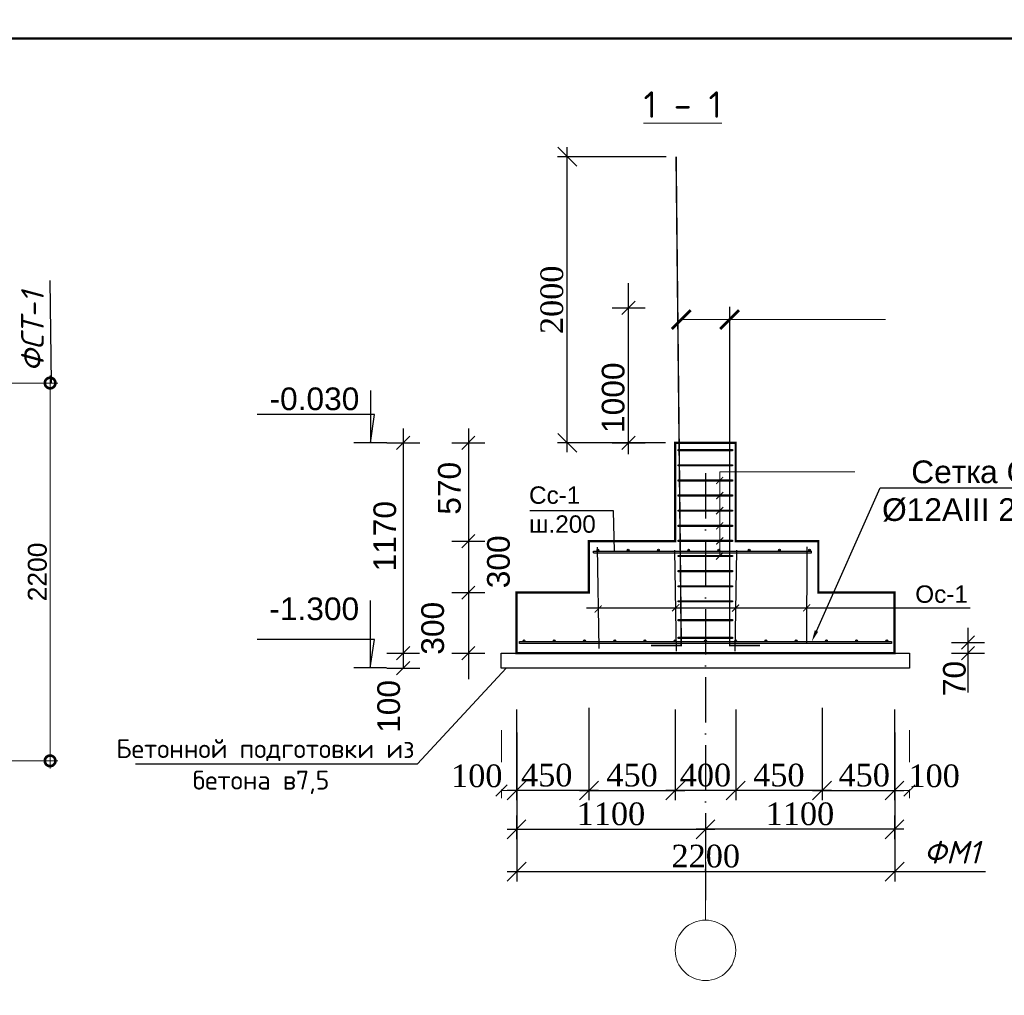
# Model space of a CAD drawing. Header units: millimetres. Extents: x 2063114 to 14983986, y -126020516 to 213791.
# Tile 676 of 731: x 2418200 to 2431224, y -97964 to -85053. Entities that reach past the tile are written whole.
import ezdxf
from ezdxf import colors
from ezdxf.entities.mleader import LeaderData, LeaderLine
from ezdxf.enums import TextEntityAlignment as Align
from ezdxf.math import Vec2, Vec3

# ---------------------------------------------------------------- set-up
doc = ezdxf.new("R2010")
doc.units = ezdxf.units.MM
doc.linetypes.add('ACAD_ISO10W100', pattern=[18, 12, -3, 0, -3])
doc.layers.get('Defpoints').update_dxf_attribs({"color": 6, "lineweight": 35})
for name, color, linetype, lineweight in [('.', 7, 'Continuous', 15), ('план', 7, 'Continuous', 20), ('размеры АР', 72, 'Continuous', 20), ('СТЕНЫ', 7, 'Continuous', 20)]:
    doc.layers.add(name, color=color, linetype=linetype, lineweight=lineweight)
doc.layers.add('dim', color=7, linetype='Continuous', lineweight=0, true_color=0x505e5d)
doc.layers.add('VPORTS', color=7, linetype='Continuous')
doc.styles.add('BRR -MK', font='arial.ttf')
doc.styles.add('OOO-Kazar', font='txt')
doc.styles.add('seviyorum', font='times.ttf')
doc.styles.get("Standard").update_dxf_attribs({"font": 'arial.ttf'})
doc.styles.add('Times New Roman', font='times.ttf')
doc.styles.add('V@ler@Live', font='isocpeui.ttf')
doc.dimstyles.new('1-100', dxfattribs={"dimtxt": 300, "dimasz": 250, "dimexe": 130, "dimexo": 130, "dimgap": 50, "dimtad": 1, "dimdec": 0, "dimtxsty": 'seviyorum', "dimblk": 'OBLIQUE', "dimcen": 250, "dimdle": 125, "dimclrd": 256, "dimclre": 256, "dimclrt": 256, "dimadec": 0, "dimazin": 0, "dimtfac": 1, "dimtdec": 0, "dimtmove": 1, "dimatfit": 3, "dimldrblk": 'OBLIQUE', "dimfxl": 200, "dimlwd": -1, "dimlwe": -1, "dimarcsym": 0})
doc.dimstyles.new('BRR 100', dxfattribs={"dimtxt": 250, "dimasz": 280, "dimexe": 100, "dimexo": 200, "dimgap": 40, "dimtad": 1, "dimdec": 0, "dimtxsty": 'BRR -MK', "dimblk": 'DOTSMALL', "dimcen": 200, "dimdle": 100, "dimclrd": 256, "dimclre": 256, "dimclrt": 256, "dimadec": 0, "dimazin": 0, "dimtfac": 1, "dimtdec": 0, "dimtmove": 1, "dimatfit": 3, "dimldrblk": 'DOTSMALL', "dimfxl": 1.25, "dimtfill": 1, "dimlwd": -1, "dimlwe": -1, "dimarcsym": 0})
doc.dimstyles.new('Миржалол100', dxfattribs={"dimtxt": 300, "dimasz": 150, "dimexe": 100, "dimexo": 100, "dimgap": 63, "dimtad": 1, "dimdec": 0, "dimtxsty": 'Times New Roman', "dimblk": 'OBLIQUE', "dimcen": 100, "dimclrd": 256, "dimclre": 256, "dimclrt": 256, "dimadec": 0, "dimazin": 0, "dimtfac": 1, "dimtdec": 0, "dimtmove": 1, "dimatfit": 3, "dimfxl": 800, "dimlwd": 13, "dimlwe": 13, "dimarcsym": 0})

# ---------------------------------------------------------------- blocks, each defined once
blk = doc.blocks.new('аек')
h = blk.add_hatch(color=256)
h.dxf.hatch_style = 1
h.paths.add_polyline_path([(-258086.9, 485003.7, 1), (-258074.9, 485003.7, 1)])
blk.add_circle((-258080.9, 485003.7), 6)
blk = doc.blocks.new('_Oblique')
at = {"color": 0, "linetype": 'ByBlock', "lineweight": -2}
blk.add_line((-0.5, -0.5), (0.5, 0.5), dxfattribs=at)
blk = doc.blocks.new('_ArchTick')
at = {"color": 0, "linetype": 'ByBlock', "const_width": 0.15}
blk.add_lwpolyline([(-0.5, -0.5), (0.5, 0.5)], dxfattribs=at)
blk = doc.blocks.new('*D3986')
at = {"ltscale": 100, "transparency": 16777216}
for p, q in [((2424775, -94484), (2424775, -96456)), ((2429775, -94484), (2429775, -96456)), ((2424650, -96326), (2429900, -96326))]:
    blk.add_line(p, q, dxfattribs=at)
at = {"layer": 'Defpoints', "color": 0, "ltscale": 100, "transparency": 16777216}
for p in [(2424775, -94354), (2429775, -94354), (2429775, -96326)]:
    blk.add_point(p, dxfattribs=at)
at = {"ltscale": 100, "transparency": 16777216, "xscale": 250, "yscale": 250, "zscale": 250, "rotation": 180}
blk.add_blockref('_Oblique', (2424775, -96326), dxfattribs=at)
at = {"ltscale": 100, "transparency": 16777216, "xscale": 250, "yscale": 250, "zscale": 250}
blk.add_blockref('_Oblique', (2429775, -96326), dxfattribs=at)
at = {"ltscale": 100, "transparency": 16777216, "insert": (2427275, -96123), "char_height": 300, "attachment_point": 5, "style": 'seviyorum'}
blk.add_mtext('2200', dxfattribs=at)
blk = doc.blocks.new('*D3987')
at = {"ltscale": 100, "transparency": 16777216}
for p, q in [((2425729, -94161), (2425729, -95383)), ((2424771, -94181), (2424771, -95383)), ((2425854, -95253), (2424646, -95253))]:
    blk.add_line(p, q, dxfattribs=at)
at = {"layer": 'Defpoints', "color": 0, "ltscale": 100, "transparency": 16777216}
for p in [(2425729, -94031), (2424771, -94051), (2424771, -95253)]:
    blk.add_point(p, dxfattribs=at)
at = {"ltscale": 100, "transparency": 16777216, "xscale": 250, "yscale": 250, "zscale": 250, "rotation": 180}
blk.add_blockref('_Oblique', (2424771, -95253), dxfattribs=at)
at = {"ltscale": 100, "transparency": 16777216, "xscale": 250, "yscale": 250, "zscale": 250}
blk.add_blockref('_Oblique', (2425729, -95253), dxfattribs=at)
at = {"ltscale": 100, "transparency": 16777216, "insert": (2425171, -95051), "char_height": 300, "attachment_point": 5, "style": 'seviyorum'}
blk.add_mtext('450', dxfattribs=at)
blk = doc.blocks.new('*D3988')
at = {"ltscale": 100, "transparency": 16777216}
for p, q in [((2425729, -94161), (2425729, -95383)), ((2426871, -94584), (2426871, -95383)), ((2425604, -95253), (2426996, -95253))]:
    blk.add_line(p, q, dxfattribs=at)
at = {"layer": 'Defpoints', "color": 0, "ltscale": 100, "transparency": 16777216}
for p in [(2425729, -94031), (2426871, -94454), (2426871, -95253)]:
    blk.add_point(p, dxfattribs=at)
at = {"ltscale": 100, "transparency": 16777216, "xscale": 250, "yscale": 250, "zscale": 250, "rotation": 180}
blk.add_blockref('_Oblique', (2425729, -95253), dxfattribs=at)
at = {"ltscale": 100, "transparency": 16777216, "xscale": 250, "yscale": 250, "zscale": 250}
blk.add_blockref('_Oblique', (2426871, -95253), dxfattribs=at)
at = {"ltscale": 100, "transparency": 16777216, "insert": (2426300, -95051), "char_height": 300, "attachment_point": 5, "style": 'seviyorum'}
blk.add_mtext('450', dxfattribs=at)
blk = doc.blocks.new('*D3989')
at = {"ltscale": 100, "transparency": 16777216}
for p, q in [((2426871, -94181), (2426871, -95383)), ((2427671, -94181), (2427671, -95383)), ((2427796, -95253), (2426746, -95253))]:
    blk.add_line(p, q, dxfattribs=at)
at = {"layer": 'Defpoints', "color": 0, "ltscale": 100, "transparency": 16777216}
for p in [(2426871, -94051), (2427671, -94051), (2426871, -95253)]:
    blk.add_point(p, dxfattribs=at)
at = {"ltscale": 100, "transparency": 16777216, "xscale": 250, "yscale": 250, "zscale": 250, "rotation": 180}
blk.add_blockref('_Oblique', (2426871, -95253), dxfattribs=at)
at = {"ltscale": 100, "transparency": 16777216, "xscale": 250, "yscale": 250, "zscale": 250}
blk.add_blockref('_Oblique', (2427671, -95253), dxfattribs=at)
at = {"ltscale": 100, "transparency": 16777216, "insert": (2427271, -95051), "char_height": 300, "attachment_point": 5, "style": 'seviyorum'}
blk.add_mtext('400', dxfattribs=at)
blk = doc.blocks.new('*D3998')
at = {"ltscale": 100, "transparency": 16777216}
for p, q in [((2424771, -95583), (2424771, -95896)), ((2427271, -95583), (2427271, -95896)), ((2424646, -95766), (2427396, -95766))]:
    blk.add_line(p, q, dxfattribs=at)
at = {"layer": 'Defpoints', "color": 0, "ltscale": 100, "transparency": 16777216}
for p in [(2424771, -95453), (2427271, -95453), (2427271, -95766)]:
    blk.add_point(p, dxfattribs=at)
at = {"ltscale": 100, "transparency": 16777216, "xscale": 250, "yscale": 250, "zscale": 250, "rotation": 180}
blk.add_blockref('_Oblique', (2424771, -95766), dxfattribs=at)
at = {"ltscale": 100, "transparency": 16777216, "xscale": 250, "yscale": 250, "zscale": 250}
blk.add_blockref('_Oblique', (2427271, -95766), dxfattribs=at)
at = {"ltscale": 100, "transparency": 16777216, "insert": (2426021, -95564), "char_height": 300, "attachment_point": 5, "style": 'seviyorum'}
blk.add_mtext('1100', dxfattribs=at)
blk = doc.blocks.new('*D3999')
at = {"layer": '.', "linetype": 'Continuous', "lineweight": 13, "transparency": 16777216}
for p, q in [((2424571, -94453), (2424571, -95353)), ((2424771, -95253), (2424771, -95153)), ((2424571, -95253), (2424771, -95253))]:
    blk.add_line(p, q, dxfattribs=at)
at = {"layer": 'Defpoints', "color": 0, "transparency": 16777216}
for p in [(2424571, -94236), (2424771, -95253), (2424771, -95253)]:
    blk.add_point(p, dxfattribs=at)
at = {"layer": '.', "lineweight": 13, "transparency": 16777216, "xscale": 150, "yscale": 150, "zscale": 150}
blk.add_blockref('_Oblique', (2424771, -95253), dxfattribs=at)
at = {"layer": '.', "lineweight": 18, "transparency": 16777216, "insert": (2424246, -95061), "char_height": 300, "attachment_point": 5, "style": 'Times New Roman', "bg_fill": 3, "box_fill_scale": 1.1, "bg_fill_color": 256, "bg_fill_true_color": 13158600, "bg_fill_transparency": 0}
blk.add_mtext('100', dxfattribs=at)
at = {"layer": '.', "lineweight": 13, "transparency": 16777216, "xscale": 150, "yscale": 150, "zscale": 150, "rotation": 180}
blk.add_blockref('_Oblique', (2424571, -95253), dxfattribs=at)
blk = doc.blocks.new('*D4000')
at = {"layer": '.', "linetype": 'Continuous', "lineweight": 13, "transparency": 16777216}
for p, q in [((2429971, -94453), (2429971, -95353)), ((2429771, -95253), (2429771, -95153)), ((2429971, -95253), (2429771, -95253))]:
    blk.add_line(p, q, dxfattribs=at)
at = {"layer": 'Defpoints', "color": 0, "transparency": 16777216}
for p in [(2429971, -94236), (2429771, -95253), (2429771, -95253)]:
    blk.add_point(p, dxfattribs=at)
at = {"layer": '.', "lineweight": 13, "transparency": 16777216, "xscale": 150, "yscale": 150, "zscale": 150, "rotation": 180}
blk.add_blockref('_Oblique', (2429771, -95253), dxfattribs=at)
at = {"layer": '.', "lineweight": 18, "transparency": 16777216, "insert": (2430296, -95061), "char_height": 300, "attachment_point": 5, "style": 'Times New Roman', "bg_fill": 3, "box_fill_scale": 1.1, "bg_fill_color": 256, "bg_fill_true_color": 13158600, "bg_fill_transparency": 0}
blk.add_mtext('100', dxfattribs=at)
at = {"layer": '.', "lineweight": 13, "transparency": 16777216, "xscale": 150, "yscale": 150, "zscale": 150}
blk.add_blockref('_Oblique', (2429971, -95253), dxfattribs=at)
blk = doc.blocks.new('*D4332')
at = {"ltscale": 100, "transparency": 16777216}
for p, q in [((2425443, -90778), (2425443, -86742)), ((2426753, -86867), (2425313, -86867)), ((2426741, -90653), (2425313, -90653))]:
    blk.add_line(p, q, dxfattribs=at)
at = {"layer": 'Defpoints', "color": 0, "ltscale": 100, "transparency": 16777216}
for p in [(2425443, -86867), (2426883, -86867), (2426871, -90653)]:
    blk.add_point(p, dxfattribs=at)
at = {"ltscale": 100, "transparency": 16777216, "xscale": 250, "yscale": 250, "zscale": 250}
for p, rotation in [((2425443, -86867), 90), ((2425443, -90653), 270)]:
    blk.add_blockref('_Oblique', p, dxfattribs=dict(at, rotation=rotation))
at = {"ltscale": 100, "transparency": 16777216, "insert": (2425240, -88760), "char_height": 300, "attachment_point": 5, "rotation": 90, "style": 'seviyorum'}
blk.add_mtext('2000', dxfattribs=at)
blk = doc.blocks.new('_DotSmall')
at = {"color": 0, "linetype": 'ByBlock', "const_width": 0.5}
blk.add_lwpolyline([(-0.0625, 0, 1), (0.0625, 0, 1)], format="xyb", close=True, dxfattribs=at)
blk = doc.blocks.new('*D4001')
at = {"layer": 'Defpoints', "color": 0, "transparency": 16777216}
for p in [(2416630, -89861), (2418602, -89861), (2416630, -94861)]:
    blk.add_point(p, dxfattribs=at)
at = {"layer": 'dim', "transparency": 16777216}
for p, q in [((2416830, -89861), (2418702, -89861)), ((2418602, -94961), (2418602, -89761)), ((2416830, -94861), (2418702, -94861))]:
    blk.add_line(p, q, dxfattribs=at)
at = {"layer": 'dim', "transparency": 16777216, "xscale": 280, "yscale": 280, "zscale": 280}
for p, rotation in [((2418602, -89861), 90), ((2418602, -94861), 270)]:
    blk.add_blockref('_DotSmall', p, dxfattribs=dict(at, rotation=rotation))
at = {"layer": 'dim', "transparency": 16777216, "insert": (2418434, -92361), "char_height": 250, "attachment_point": 5, "rotation": 90, "style": 'BRR -MK', "bg_fill": 3, "box_fill_scale": 1.1, "bg_fill_color": 256, "bg_fill_true_color": 13158600, "bg_fill_transparency": 0}
blk.add_mtext('2200', dxfattribs=at)
blk = doc.blocks.new('*D4302')
at = {"ltscale": 100, "transparency": 16777216}
for p, q in [((2428813, -94161), (2428813, -95383)), ((2429771, -94181), (2429771, -95383)), ((2428688, -95253), (2429896, -95253))]:
    blk.add_line(p, q, dxfattribs=at)
at = {"layer": 'Defpoints', "color": 0, "ltscale": 100, "transparency": 16777216}
for p in [(2428813, -94031), (2429771, -94051), (2429771, -95253)]:
    blk.add_point(p, dxfattribs=at)
at = {"ltscale": 100, "transparency": 16777216, "xscale": 250, "yscale": 250, "zscale": 250, "rotation": 180}
blk.add_blockref('_Oblique', (2428813, -95253), dxfattribs=at)
at = {"ltscale": 100, "transparency": 16777216, "xscale": 250, "yscale": 250, "zscale": 250}
blk.add_blockref('_Oblique', (2429771, -95253), dxfattribs=at)
at = {"ltscale": 100, "transparency": 16777216, "insert": (2429371, -95051), "char_height": 300, "attachment_point": 5, "style": 'seviyorum'}
blk.add_mtext('450', dxfattribs=at)
blk = doc.blocks.new('*D4303')
at = {"ltscale": 100, "transparency": 16777216}
for p, q in [((2428813, -94161), (2428813, -95383)), ((2427671, -94584), (2427671, -95383)), ((2428938, -95253), (2427546, -95253))]:
    blk.add_line(p, q, dxfattribs=at)
at = {"layer": 'Defpoints', "color": 0, "ltscale": 100, "transparency": 16777216}
for p in [(2428813, -94031), (2427671, -94454), (2427671, -95253)]:
    blk.add_point(p, dxfattribs=at)
at = {"ltscale": 100, "transparency": 16777216, "xscale": 250, "yscale": 250, "zscale": 250, "rotation": 180}
blk.add_blockref('_Oblique', (2427671, -95253), dxfattribs=at)
at = {"ltscale": 100, "transparency": 16777216, "xscale": 250, "yscale": 250, "zscale": 250}
blk.add_blockref('_Oblique', (2428813, -95253), dxfattribs=at)
at = {"ltscale": 100, "transparency": 16777216, "insert": (2428242, -95051), "char_height": 300, "attachment_point": 5, "style": 'seviyorum'}
blk.add_mtext('450', dxfattribs=at)
blk = doc.blocks.new('*D4304')
at = {"ltscale": 100, "transparency": 16777216}
for p, q in [((2427271, -95583), (2427271, -95896)), ((2429771, -95583), (2429771, -95896)), ((2429896, -95766), (2427146, -95766))]:
    blk.add_line(p, q, dxfattribs=at)
at = {"layer": 'Defpoints', "color": 0, "ltscale": 100, "transparency": 16777216}
for p in [(2427271, -95453), (2429771, -95453), (2427271, -95766)]:
    blk.add_point(p, dxfattribs=at)
at = {"ltscale": 100, "transparency": 16777216, "xscale": 250, "yscale": 250, "zscale": 250, "rotation": 180}
blk.add_blockref('_Oblique', (2427271, -95766), dxfattribs=at)
at = {"ltscale": 100, "transparency": 16777216, "xscale": 250, "yscale": 250, "zscale": 250}
blk.add_blockref('_Oblique', (2429771, -95766), dxfattribs=at)
at = {"ltscale": 100, "transparency": 16777216, "insert": (2428521, -95564), "char_height": 300, "attachment_point": 5, "style": 'seviyorum'}
blk.add_mtext('1100', dxfattribs=at)

msp = doc.modelspace()

# ---------------------------------------------------------------- linework, layer by layer
msp.add_line((2426254.33518, -90801.8441), (2426254.33518, -88541.77115))
at = {"lineweight": 25}
for p, q in [((2426036.94842, -88866.47388), (2426471.72195, -88866.47388)), ((2422838.93785, -89960.64214), (2422838.93785, -90652.77565)), ((2422894.82598, -90277.17305), (2421342.77106, -90277.17305)), ((2422838.93785, -90652.77565), (2422894.82598, -90277.17305)), ((2423273.71139, -90462.31552), (2423273.71139, -93634.59628)), ((2424134.74106, -90462.31552), (2424134.74106, -93780.09168)), ((2423056.32462, -90652.77565), (2422621.55109, -90652.77565)), ((2423056.32462, -90652.77565), (2423491.09816, -90652.77565)), ((2423917.35429, -90652.77565), (2424352.12783, -90652.77565)), ((2426036.94842, -90652.77565), (2426471.72195, -90652.77565)), ((2423917.35429, -91952.77565), (2424352.12783, -91952.77565)), ((2423917.35429, -92634.59628), (2424352.12783, -92634.59628)), ((2422836.4289, -92739.71664), (2422836.4289, -93631.85014)), ((2430743.44109, -93102.45283), (2430743.44109, -93954.43669)), ((2422892.31702, -93256.24754), (2421340.26211, -93256.24754)), ((2422836.4289, -93631.85014), (2422892.31702, -93256.24754)), ((2430526.05433, -93294.59628), (2430960.82786, -93294.59628)), ((2423055.67, -93435.25091), (2423490.44354, -93435.25091)), ((2423916.69967, -93435.25091), (2424351.47321, -93435.25091)), ((2430526.05433, -93434.59628), (2430960.82786, -93434.59628)), ((2423053.81567, -93631.85014), (2422619.04213, -93631.85014)), ((2423055.67, -93635.25091), (2423490.44354, -93635.25091)), ((2423056.32462, -93634.59628), (2423491.09816, -93634.59628)), ((2427270.80257, -96198.18804), (2427270.80257, -96632.96158))]:
    msp.add_line(p, q, dxfattribs=at)
at = {"color": 7, "lineweight": 15, "ltscale": 2}
for p, q in [((2426950.89872, -89021.94857), (2429654.33381, -89021.94857)), ((2427459.29266, -92150.77565), (2427459.29266, -91034.44753)), ((2427459.29266, -91034.44753), (2429247.2414, -91034.44753))]:
    msp.add_line(p, q, dxfattribs=at)
at = {"ltscale": 100}
for p, q in [((2426870.80257, -90652.77565), (2427670.80257, -90652.77565)), ((2429899.99257, -96325.9267), (2430976.40459, -96325.9267))]:
    msp.add_line(p, q, dxfattribs=at)
at = {"color": 1, "linetype": 'ACAD_ISO10W100', "ltscale": 50}
msp.add_line((2427270.89872, -91054.46842), (2427270.80257, -96706.21113), dxfattribs=at)
at = {"linetype": 'ByBlock', "ltscale": 100}
for p, q in [((2426257.00545, -91952.77565), (2426870.80257, -91952.77565)), ((2428570.72128, -91952.77565), (2427670.80257, -91952.77565)), ((2424770.88386, -93434.59628), (2424770.88386, -92634.59628)), ((2424770.88386, -93434.59628), (2424770.88386, -92634.59628)), ((2429770.72128, -93434.59628), (2429770.72128, -92634.59628)), ((2429770.72128, -93434.59628), (2429770.72128, -92634.59628)), ((2429770.72128, -93434.59628), (2429770.72128, -92634.59628))]:
    msp.add_line(p, q, dxfattribs=at)
at = {"ltscale": 0.01}
for p, q in [((2423462.43646, -94900.63823), (2424633.28489, -93634.59628)), ((2419733.46313, -94900.63823), (2423462.43646, -94900.63823))]:
    msp.add_line(p, q, dxfattribs=at)
at = {"linetype": 'ByBlock', "ltscale": 100, "const_width": 20}
for points in [[(2426550.89872, -93334.67202), (2426950.89872, -93334.67202), (2426882.63885, -86866.69617)], [(2427590.89872, -88852.77565), (2427590.89872, -93334.67202), (2427990.89872, -93334.67202)]]:
    msp.add_lwpolyline(points, dxfattribs=at)
at = {"linetype": 'ByBlock', "ltscale": 100, "const_width": 30}
msp.add_lwpolyline([(2424770.88386, -93434.59628), (2424770.88386, -92634.59628), (2425728.69284, -92634.59628), (2425728.69284, -91952.77565), (2426870.80257, -91952.77565), (2426870.80257, -90652.77565), (2427670.80257, -90652.77565), (2427670.80257, -91952.77565), (2428764.49133, -91952.77565), (2428764.49133, -92634.59628), (2429770.68063, -92634.59628), (2429770.76192, -93434.59628), (2425070.88386, -93434.59628)], close=True, dxfattribs=at)
for points in [[(2427630.80257, -90742.77565), (2427630.80257, -90758.77565), (2426910.80257, -90758.77565), (2426910.80257, -90742.77565)], [(2427630.80257, -90942.77565), (2427630.80257, -90958.77565), (2426910.80257, -90958.77565), (2426910.80257, -90942.77565)], [(2427630.80257, -91142.77565), (2427630.80257, -91158.77565), (2426910.80257, -91158.77565), (2426910.80257, -91142.77565)], [(2427630.80257, -91342.77565), (2427630.80257, -91358.77565), (2426910.80257, -91358.77565), (2426910.80257, -91342.77565)], [(2427630.80257, -91542.77565), (2427630.80257, -91558.77565), (2426910.80257, -91558.77565), (2426910.80257, -91542.77565)], [(2427630.80257, -91742.77565), (2427630.80257, -91758.77565), (2426910.80257, -91758.77565), (2426910.80257, -91742.77565)], [(2427630.80257, -91942.77565), (2427630.80257, -91958.77565), (2426910.80257, -91958.77565), (2426910.80257, -91942.77565)], [(2427630.80257, -92142.77565), (2427630.80257, -92158.77565), (2426910.80257, -92158.77565), (2426910.80257, -92142.77565)], [(2427630.80257, -92342.77565), (2427630.80257, -92358.77565), (2426910.80257, -92358.77565), (2426910.80257, -92342.77565)], [(2427630.80257, -92542.77565), (2427630.80257, -92558.77565), (2426910.80257, -92558.77565), (2426910.80257, -92542.77565)], [(2427630.80257, -92742.77565), (2427630.80257, -92758.77565), (2426910.80257, -92758.77565), (2426910.80257, -92742.77565)], [(2427630.80257, -92990.57269), (2427630.80257, -93006.57269), (2426910.80257, -93006.57269), (2426910.80257, -92990.57269)], [(2427630.80257, -93224.59628), (2427630.80257, -93240.59628), (2426910.80257, -93240.59628), (2426910.80257, -93224.59628)], [(2424810.88386, -93282.59628), (2429730.80257, -93282.59628), (2429730.80257, -93306.59628), (2424810.88386, -93306.59628)]]:
    msp.add_lwpolyline(points, close=True)
at = {"linetype": 'ByBlock', "ltscale": 100}
msp.add_lwpolyline([(2424570.80257, -93434.59628), (2429970.80257, -93434.59628), (2429970.80257, -93634.59628), (2424570.80257, -93634.59628)], close=True, dxfattribs=at)
at = {"layer": 'VPORTS', "linetype": 'ByBlock'}
for p, q in [((2426052.53258, -91552.44698), (2424946.7921, -91552.44698)), ((2426069.81153, -92084.55061), (2426052.53258, -91552.44698)), ((2425838.03152, -92035.3035), (2425860.01761, -93373.35283)), ((2426860.01237, -92071.3035), (2426881.99846, -93409.35283)), ((2427681.43, -92071.26074), (2427659.58322, -93409.31235)), ((2428610.37691, -92028.96041), (2428609.31912, -93311.57685)), ((2425788.90302, -92084.55061), (2428674.0731, -92084.55061)), ((2425788.90302, -92108.55061), (2428674.0731, -92108.55061)), ((2430771.2983, -92839.21206), (2425698.91701, -92839.21206))]:
    msp.add_line(p, q, dxfattribs=at)
for points in [[(2425788.90302, -92108.55061), (2425788.90302, -92084.55061)], [(2428674.0731, -92108.55061), (2428674.0731, -92084.55061)]]:
    msp.add_lwpolyline(points, dxfattribs=at)
at = {"layer": 'размеры АР', "color": 0, "lineweight": 13}
msp.add_line((2427270.76192, -95954.63739), (2427270.76192, -96969.41287), dxfattribs=at)
msp.add_circle((2427270.76192, -97367.7201), 400, dxfattribs=at)

# ---------------------------------------------------------------- block references
at = {"xscale": 174.9158653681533, "yscale": 174.9158653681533, "zscale": 174.9158653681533}
for p in [(2426254.33518, -88866.47388), (2423273.71139, -90652.77565), (2424134.74106, -90652.77565), (2426254.33518, -90652.77565), (2424134.74106, -91952.77565), (2424134.74106, -92634.59628), (2430743.44109, -93294.59628), (2423273.05677, -93435.25091), (2424134.08644, -93435.25091), (2430743.44109, -93434.59628), (2423273.71139, -93634.59628)]:
    msp.add_blockref('_Oblique', p, dxfattribs=at)
at = {"color": 7, "lineweight": 15, "ltscale": 2, "xscale": -93.75, "yscale": 93.75, "zscale": 93.75, "rotation": 270}
for p in [(2427459.29266, -91150.77565), (2427459.29266, -91350.77565), (2427459.29266, -91550.77565), (2427459.29266, -91750.77565), (2427459.29266, -91950.77565), (2427459.29266, -92150.77565), (2425851.43635, -92851.10679), (2426877.59679, -92834.24549), (2427668.89143, -92839.21206), (2428609.7116, -92835.67398)]:
    msp.add_blockref('_ArchTick', p, dxfattribs=at)
at = {"linetype": 'ByBlock', "xscale": 2, "yscale": 2, "zscale": 2}
for p in [(2942010.61421, -1062080.00978), (2942410.61421, -1062080.00978), (2942810.61421, -1062080.00978), (2943210.61421, -1062080.00978), (2943610.61421, -1062080.00978), (2944010.61421, -1062080.00978), (2944410.61421, -1062080.00978), (2944810.61421, -1062080.00978), (2941032.59506, -1063278.05545), (2941432.59506, -1063278.05545), (2941832.59506, -1063278.05545), (2942232.59506, -1063278.05545), (2942632.59506, -1063278.05545), (2943032.59506, -1063278.05545), (2943432.59506, -1063278.05545), (2943832.59506, -1063278.05545), (2944232.59506, -1063278.05545), (2944632.59506, -1063278.05545), (2945032.59506, -1063278.05545), (2945432.59506, -1063278.05545), (2945832.59506, -1063278.05545)]:
    msp.add_blockref('аек', p, dxfattribs=at)
at = {"layer": 'СТЕНЫ', "color": 7, "lineweight": 9, "ltscale": 20, "xscale": -250, "yscale": 250, "zscale": 250, "rotation": 270}
for p in [(2426950.89872, -89021.94857), (2427590.89872, -89021.94857)]:
    msp.add_blockref('_ArchTick', p, dxfattribs=at)

# ---------------------------------------------------------------- texts
at = {"linetype": 'Continuous', "lineweight": 25, "ltscale": 100, "style": 'V@ler@Live'}
msp.add_text('ФМ1', height=300, dxfattribs=at).set_placement((2430528.35851, -96070.20958), align=Align.MIDDLE_CENTER)
at = {"attachment_point": 1}
for s, insert, char_height, width in [('\\pi-900,l1080,t1080;1.^IОбщие указания см.лист  АС- \\P2.^IДанный лист смотри совместно с листами АС-\\P{\\C7;3.^IМонолитную ж\\fArial|b0|i0|c238|p34;/\\fArial|b0|i0|c204|p34;б ленту выполнить из бетона класса В-\\fArial|b0|i0|c238|p34;12,5\\fArial|b0|i0|c204|p34;.} \\P4.^IМонолитную стен выполнить из бетона класса В-12,5 укладывать на слой цементного раствора М100 толщиной 30мм с полным заполнением вертикальных швов, иметь в виду  перевязку швов не менее  200мм\\P5.^IПод подошвой фундамента устроить {\\C7;бетонное подготовку толщиной \\fArial|b0|i0|c238|p34;10\\fArial|b0|i0|c204|p34;0мм\\fArial|b0|i0|c238|p34;,\\fArial|b0|i0|c204|p34; оклеечная гидроизоляция из рулонными материалами изола.}\\P6.^IБоковые поверхности фундаментов, соприкасающихся с грунтом, обмазать горячим битумом за два раза.\\P7.^IГоризонтальную гидроизоляцию выполнить из цементного раствора с добавлением   жидкого  стекла  толщ.30мм.\\P8.^IЗа отм.±{\\fArial|b0|i0|c238|p34;0}.{\\fArial|b0|i0|c238|p34;000 }принята отметка чистого пола{\\fArial|b0|i0|c238|p34;, }что соответствует абсолютной отм.{\\C1;±551.55}', (2319967.52579, -59204.36106), 300, 16960.5964893), ('-0.030', (2421504.24623, -89920.04373), 300, 639.9279028), ('-1.300', (2421501.73727, -92699.11823), 300, 639.9279028), ('\\pi538.27957;{\\fISOCPEUR|b0|i0|c204|p34;Бетонной подготовки из \\P\\pi1550.77957;бетона в7,5}', (2418937.50852, -94574.24631), 250, 4939.0591459)]:
    msp.add_mtext(s, dxfattribs=dict(at, insert=insert, char_height=char_height, width=width))
at = {"color": 7, "lineweight": 15, "ltscale": 2, "char_height": 350, "attachment_point": 1, "style": 'OOO-Kazar'}
for s, insert, width in [('{\\fISOCPEUR|b0|i0|c0|p34;\\L\\C256;1\\fISOCPEUR|b0|i0|c204|p34; - \\fISOCPEUR|b0|i0|c0|p34;1}', (2426452.75663, -86001.30691), 1099.8578851), ('\\pi1221.6995;{\\fISOCPEUR|b0|i0|c204|p34;\\L\\C256;МОНОЛИТНЫЙ Ж/Б \\P\\pi353.71;ФУНДАМЕНТ ФСТ-1 (\\fISOCPEUR|b0|i0|c0|p34;6\\fISOCPEUR|b0|i0|c204|p34; ШТ.)}', (2409659.87969, -86779.2801), 6223.6557474)]:
    msp.add_mtext(s, dxfattribs=dict(at, insert=insert, width=width))
at = {"char_height": 300, "attachment_point": 5, "rotation": 90}
for s, insert in [('1000', (2426051.3613, -90055.42519)), ('1170', (2423030.91358, -91888.70969)), ('300', (2424533.92408, -92227.12742)), ('300', (2423664.25477, -93106.48341)), ('70', (2430565.36672, -93772.01095)), ('100', (2423082.26479, -94140.77514))]:
    msp.add_mtext(s, dxfattribs=dict(at, insert=insert))
at = {"insert": (2423885.15189, -91254.22441), "char_height": 300, "width": 904.9423296, "attachment_point": 5, "rotation": 90}
msp.add_mtext('570', dxfattribs=at)
at = {"layer": 'VPORTS', "linetype": 'ByBlock', "char_height": 230, "attachment_point": 1}
for s, insert in [('Cс-1 ш.200', (2424937.04205, -91229.07261)), ('Ос-1', (2430045.76838, -92539.42744))]:
    msp.add_mtext_dynamic_manual_height_columns(s, width=0.7097619, gutter_width=1.35, heights=[0], dxfattribs=dict(at, insert=insert))

# ---------------------------------------------------------------- dimensions: what is measured, and where the dimension line sits
at = {"ltscale": 100}
for base, p1, p2, angle, text, picture, middle in [((2425442.63885, -86866.69617), (2426870.80257, -90652.77565), (2426882.63885, -86866.69617), 90, '2000', '*D4332', (2425240.04332, -88759.73591)), ((2427670.93517, -95253.31663), (2428813.00426, -94030.5765), (2427670.93517, -94454.06067), 180, '450', '*D4303', (2428241.96971, -95050.7211))]:
    dim = msp.add_linear_dim(base=base, p1=p1, p2=p2, angle=angle, text=text, dimstyle='1-100', dxfattribs=at)
    dim.commit()
    dim.dimension.update_dxf_attribs({"geometry": picture, "text_midpoint": middle})
for base, p1, p2, text, picture, middle in [((2424770.76192, -95253.31663), (2425728.69284, -94030.5765), (2424770.76192, -94051.44799), '450', '*D3987', (2425170.76192, -95253.31663)), ((2426870.76192, -95253.31663), (2427670.76192, -94051.44799), (2426870.76192, -94051.44799), '400', '*D3989', (2427270.76192, -95253.31663))]:
    dim = msp.add_linear_dim(base=base, p1=p1, p2=p2, text=text, dimstyle='1-100', dxfattribs=at)
    dim.commit()
    dim.dimension.update_dxf_attribs({"geometry": picture, "text_midpoint": middle, "dimtype": 160})
for base, p1, p2, text, picture, middle in [((2426870.76192, -95253.31663), (2425728.69284, -94030.5765), (2426870.76192, -94454.06067), '450', '*D3988', (2426299.72738, -95050.7211)), ((2429774.99257, -96325.9267), (2424774.99257, -94353.73681), (2429774.99257, -94353.73681), '2200', '*D3986', (2427274.99257, -96123.33117)), ((2427270.76192, -95766.24435), (2424770.76192, -95453.31663), (2427270.76192, -95453.31663), '1100', '*D3998', (2426020.76192, -95563.64882))]:
    dim = msp.add_linear_dim(base=base, p1=p1, p2=p2, text=text, dimstyle='1-100', dxfattribs=at)
    dim.commit()
    dim.dimension.update_dxf_attribs({"geometry": picture, "text_midpoint": middle})

# ---------------------------------------------------------------- leaders
ml = msp.add_multileader_mtext('Standard')
ml.set_content('Сетка Сф-1 \\P%%C12АIII 200/200', color=256)
ml.set_leader_properties()
ml.build(insert=Vec2(0, 0))
ml.multileader.update_dxf_attribs({"text_left_attachment_type": 6, "text_right_attachment_type": 6, "arrow_head_size": 150})
ctx = ml.context
ctx.base_point, ctx.char_height, ctx.arrow_head_size, ctx.landing_gap_size, ctx.plane_origin = Vec3(2429595.34124, -91245.92266), 300, 150, 30, Vec3(2431286.58569, -92727.11826)
ctx.left_attachment, ctx.right_attachment, ctx.text_align_type = 6, 6, 1
notes = []
notes.append((ctx, [(0, (1, 1, 0), (2429583.34124, -91245.92266), (1, 0), 12, [(0, [(2428678.28803, -93280.03075)], 0, [])])]))
ctx.mtext.insert, ctx.mtext.alignment, ctx.mtext.flow_direction = Vec3(2431133.32214, -90885.92266), 2, 5
for ctx, leaders in notes:
    for number, flags, end, landing, length, lines in leaders:
        leader = LeaderData()
        leader.index, (leader.has_last_leader_line, leader.has_dogleg_vector, leader.attachment_direction) = number, flags
        leader.last_leader_point, leader.dogleg_vector, leader.dogleg_length = Vec3(end), Vec3(landing), length
        for number, points, colour, breaks in lines:
            line = LeaderLine()
            line.index, line.vertices, line.color, line.breaks = number, Vec3.list(points), colors.encode_raw_color(colour), breaks
            leader.lines.append(line)
        ctx.leaders.append(leader)

# ---------------------------------------------------------------- next in the draw order: dimensions: what is measured, and where the dimension line sits
at = {"layer": '.', "lineweight": 18}
dim = msp.add_linear_dim(base=(2424770.76192, -95253.31663), p1=(2424570.80257, -94236.28905), p2=(2424770.76192, -95253.31663), text='100', dimstyle='Миржалол100', override={"dimfxlon": 1, "dimtfill": 1, "dimtfillclr": 256, "dimarcsym": 2}, dxfattribs=at)
dim.commit()
dim.dimension.update_dxf_attribs({"geometry": '*D3999', "text_midpoint": (2424245.72648, -95276.28905), "dimtype": 160})
dim = msp.add_linear_dim(base=(2429770.9245, -95253.31663), p1=(2429970.88386, -94236.28905), p2=(2429770.9245, -95253.31663), angle=180, text='100', dimstyle='Миржалол100', override={"dimfxlon": 1, "dimtfill": 1, "dimtfillclr": 256, "dimarcsym": 2}, dxfattribs=at)
dim.commit()
dim.dimension.update_dxf_attribs({"geometry": '*D4000', "text_midpoint": (2430295.95994, -95276.28905), "dimtype": 160})
at = {"layer": 'dim', "color": 40}
dim = msp.add_linear_dim(base=(2418602.13165, -89861.49155), p1=(2416629.94176, -94861.49155), p2=(2416629.94176, -89861.49155), angle=90, text='2200', dimstyle='BRR 100', dxfattribs=at)
dim.commit()
dim.dimension.update_dxf_attribs({"geometry": '*D4001', "text_midpoint": (2418434.48841, -92361.49155)})

# ---------------------------------------------------------------- next in the draw order: linework, layer by layer
at = {"ltscale": 100}
msp.add_line((2418619.57519, -89860.0869), (2418602.13165, -88502.37421), dxfattribs=at)
at = {"layer": 'план', "color": 0, "lineweight": 50}
msp.add_lwpolyline([(2406536.97853, -85303.08084), (2463436.97853, -85303.08084), (2463436.97853, -126303.08084), (2406536.97853, -126303.08084)], close=True, dxfattribs=at)

# ---------------------------------------------------------------- next in the draw order: texts
at = {"linetype": 'Continuous', "lineweight": 25, "ltscale": 100, "style": 'V@ler@Live'}
msp.add_text('ФСТ-1', height=300, rotation=90, dxfattribs=at).set_placement((2418368.6305, -89184.78473), align=Align.MIDDLE_CENTER)

# ---------------------------------------------------------------- next in the draw order: dimensions: what is measured, and where the dimension line sits
at = {"ltscale": 100}
dim = msp.add_linear_dim(base=(2429770.93517, -95253.31663), p1=(2428813.00426, -94030.5765), p2=(2429770.93517, -94051.44799), angle=180, text='450', dimstyle='1-100', dxfattribs=at)
dim.commit()
dim.dimension.update_dxf_attribs({"geometry": '*D4302', "text_midpoint": (2429370.93517, -95253.31663), "dimtype": 160})
dim = msp.add_linear_dim(base=(2427270.93517, -95766.24435), p1=(2429770.93517, -95453.31663), p2=(2427270.93517, -95453.31663), angle=180, text='1100', dimstyle='1-100', dxfattribs=at)
dim.commit()
dim.dimension.update_dxf_attribs({"geometry": '*D4304', "text_midpoint": (2428520.93517, -95563.64882)})

doc.saveas('drawing.dxf')
